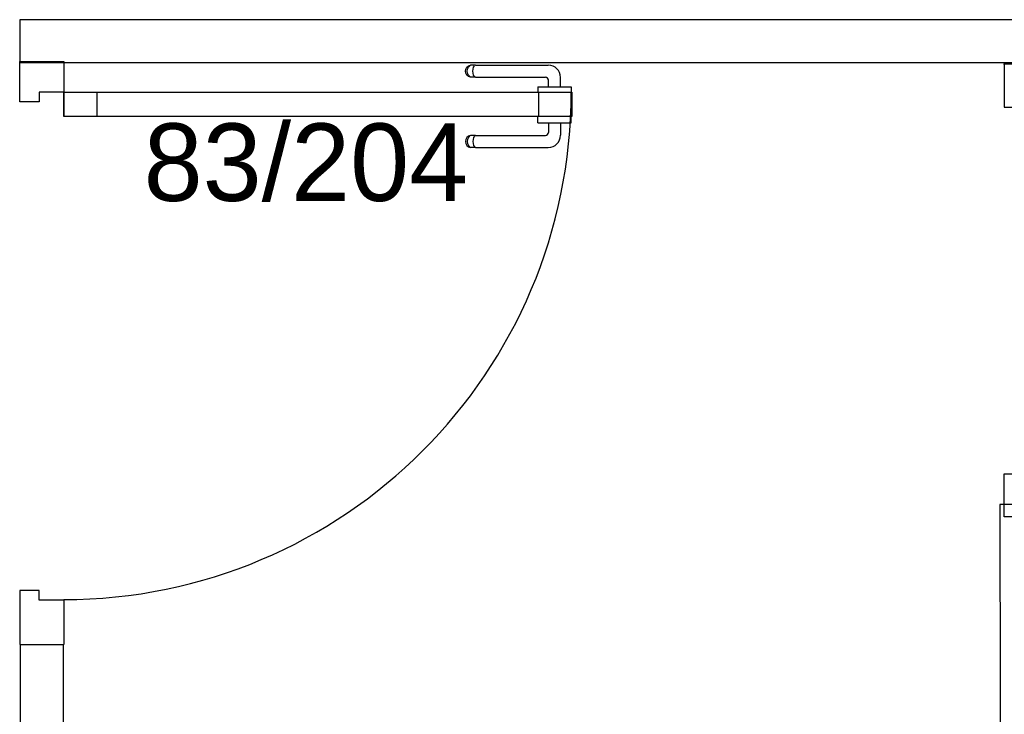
# Model space of a CAD drawing. Header units: millimetres. Extents: x -15 to 127, y -65 to 67.
# Tile 467 of 476: x 114.272 to 114.433, y 30.148 to 30.262. Entities that reach past the tile are written whole.
import ezdxf

# ---------------------------------------------------------------- set-up
doc = ezdxf.new("R2010")
doc.units = ezdxf.units.MM
doc.header["$MEASUREMENT"] = 0
doc.layers.add('Calque 5', color=7, linetype='Continuous')
doc.styles.get("Standard").update_dxf_attribs({"font": 'BKANT.TTF'})

# ---------------------------------------------------------------- blocks, each defined once
blk = doc.blocks.new('PD_31598')
at = {"layer": 'Calque 5', "color": 0}
for p, q in [((46.80667005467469, -36.67314105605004), (46.80684393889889, -36.67283987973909)), ((46.80684393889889, -36.67283987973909), (46.80711034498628, -36.67261633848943)), ((46.80696860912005, -36.67314105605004), (46.80712450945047, -36.67283987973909)), ((46.80711034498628, -36.67261633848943), (46.80743714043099, -36.67249739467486)), ((46.80712450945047, -36.67283987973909), (46.80736336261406, -36.67261633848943)), ((46.8076563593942, -36.67249739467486), (46.80743714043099, -36.67249739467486)), ((46.80827203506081, -36.67249739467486), (46.8076563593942, -36.67249739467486)), ((46.80787496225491, -36.67314105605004), (46.80796497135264, -36.67283987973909)), ((46.80796497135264, -36.67283987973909), (46.80810287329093, -36.67261633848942)), ((46.80827203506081, -36.67249739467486), (46.8201702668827, -36.67249739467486)), ((46.80660966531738, -36.67348354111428), (46.80667005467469, -36.67314105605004)), ((46.80667005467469, -36.67382602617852), (46.80660966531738, -36.67348354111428)), ((46.80684393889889, -36.67412720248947), (46.80667005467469, -36.67382602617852)), ((46.80711034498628, -36.67435074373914), (46.80684393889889, -36.67412720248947)), ((46.8069144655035, -36.67348354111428), (46.80696860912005, -36.67314105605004)), ((46.80696860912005, -36.67382602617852), (46.8069144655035, -36.67348354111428)), ((46.80712450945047, -36.67412720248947), (46.80696860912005, -36.67382602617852)), ((46.80743714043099, -36.67446968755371), (46.80711034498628, -36.67435074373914)), ((46.80736336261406, -36.67435074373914), (46.80712450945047, -36.67412720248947)), ((46.8076563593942, -36.67446968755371), (46.80743714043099, -36.67446968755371)), ((46.80827203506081, -36.67446968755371), (46.8076563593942, -36.67446968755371)), ((46.80784370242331, -36.67348354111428), (46.80787496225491, -36.67314105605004)), ((46.80787496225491, -36.67382602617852), (46.80784370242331, -36.67348354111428)), ((46.80796497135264, -36.67412720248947), (46.80787496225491, -36.67382602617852)), ((46.80810287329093, -36.67435074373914), (46.80796497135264, -36.67412720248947)), ((46.80827203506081, -36.67446968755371), (46.81970001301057, -36.67446968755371)), ((46.82217298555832, -36.67602002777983), (46.82217298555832, -36.67450011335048)), ((46.81848316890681, -36.67602002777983), (46.81864622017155, -36.67602002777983)), ((46.81848316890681, -36.67602002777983), (46.81848316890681, -36.67603004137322)), ((46.81848316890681, -36.67603004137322), (46.81848316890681, -36.67701137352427)), ((46.81864622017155, -36.67602002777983), (46.81911570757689, -36.67602002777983)), ((46.81911570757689, -36.67602002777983), (46.81983500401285, -36.67602002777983)), ((46.81983500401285, -36.67602002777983), (46.82071735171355, -36.67602002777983)), ((46.82020069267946, -36.67602002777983), (46.82020069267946, -36.67497036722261)), ((46.82071735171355, -36.67602002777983), (46.82165632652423, -36.67602002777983)), ((46.82165632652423, -36.67602002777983), (46.82253867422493, -36.67602002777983)), ((46.82253867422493, -36.67602002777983), (46.82325797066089, -36.67602002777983)), ((46.82325797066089, -36.67602002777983), (46.82372745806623, -36.67602002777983)), ((46.82372745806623, -36.67602002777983), (46.82389050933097, -36.67602002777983)), ((46.82389050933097, -36.67602002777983), (46.82389050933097, -36.67603004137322)), ((46.82389050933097, -36.67603004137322), (46.82389050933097, -36.67701137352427)), ((46.81848316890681, -36.67701137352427), (46.81848316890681, -36.67702138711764)), ((46.82389050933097, -36.67701137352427), (46.82389050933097, -36.67702138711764))]:
    blk.add_line(p, q, dxfattribs=at)
for centre, radius in [((46.8201702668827, -36.67450011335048), 0.002002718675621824), ((46.81970001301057, -36.67497036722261), 0.0005006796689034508)]:
    blk.add_arc(centre, radius, 0, 90, dxfattribs=at)
blk = doc.blocks.new('PD_31599')
at = {"layer": 'Calque 5', "color": 0}
for p, q in [((46.81848316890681, -36.68093680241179), (46.81848316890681, -36.68092678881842)), ((46.81848316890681, -36.68191813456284), (46.81848316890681, -36.68093680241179)), ((46.82389050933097, -36.68093680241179), (46.82389050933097, -36.68092678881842)), ((46.82389050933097, -36.68191813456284), (46.82389050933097, -36.68093680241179)), ((46.81848316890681, -36.68192814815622), (46.81848316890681, -36.68191813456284)), ((46.81848316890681, -36.68192814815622), (46.81864622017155, -36.68192814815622)), ((46.81864622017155, -36.68192814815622), (46.81911570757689, -36.68192814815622)), ((46.81911570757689, -36.68192814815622), (46.81983500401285, -36.68192814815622)), ((46.81983500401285, -36.68192814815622), (46.82071735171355, -36.68192814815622)), ((46.82020069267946, -36.68192814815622), (46.82020069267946, -36.68348925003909)), ((46.82071735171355, -36.68192814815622), (46.82165632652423, -36.68192814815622)), ((46.82165632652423, -36.68192814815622), (46.82253867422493, -36.68192814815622)), ((46.82217298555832, -36.68192814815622), (46.82217298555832, -36.68395950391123)), ((46.82253867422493, -36.68192814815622), (46.82325797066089, -36.68192814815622)), ((46.82325797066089, -36.68192814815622), (46.82372745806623, -36.68192814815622)), ((46.82372745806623, -36.68192814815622), (46.82389050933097, -36.68192814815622)), ((46.82389050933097, -36.68192814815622), (46.82389050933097, -36.68191813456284)), ((46.80684393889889, -36.68433241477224), (46.80667005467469, -36.68463359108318)), ((46.80711034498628, -36.68410887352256), (46.80684393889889, -36.68433241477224)), ((46.80712450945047, -36.68433241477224), (46.80696860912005, -36.68463359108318)), ((46.80743714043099, -36.683989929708), (46.80711034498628, -36.68410887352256)), ((46.80736336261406, -36.68410887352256), (46.80712450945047, -36.68433241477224)), ((46.8076563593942, -36.683989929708), (46.80743714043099, -36.683989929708)), ((46.80827203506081, -36.683989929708), (46.8076563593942, -36.683989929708)), ((46.80796497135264, -36.68433241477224), (46.80787496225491, -36.68463359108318)), ((46.80810287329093, -36.68410887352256), (46.80796497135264, -36.68433241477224)), ((46.80827203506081, -36.683989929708), (46.81970001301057, -36.683989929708)), ((46.80667005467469, -36.68463359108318), (46.80660966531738, -36.68497607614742)), ((46.80660966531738, -36.68497607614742), (46.80667005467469, -36.68531856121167)), ((46.80667005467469, -36.68531856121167), (46.80684393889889, -36.68561973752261)), ((46.80684393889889, -36.68561973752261), (46.80711034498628, -36.68584327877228)), ((46.80696860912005, -36.68463359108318), (46.8069144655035, -36.68497607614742)), ((46.8069144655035, -36.68497607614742), (46.80696860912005, -36.68531856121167)), ((46.80696860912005, -36.68531856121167), (46.80712450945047, -36.68561973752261)), ((46.80711034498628, -36.68584327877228), (46.80743714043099, -36.68596222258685)), ((46.80712450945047, -36.68561973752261), (46.80736336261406, -36.68584327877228)), ((46.80787496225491, -36.68463359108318), (46.80784370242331, -36.68497607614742)), ((46.80784370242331, -36.68497607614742), (46.80787496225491, -36.68531856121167)), ((46.80787496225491, -36.68531856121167), (46.80796497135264, -36.68561973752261)), ((46.80796497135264, -36.68561973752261), (46.80810287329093, -36.68584327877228)), ((46.8076563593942, -36.68596222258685), (46.80743714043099, -36.68596222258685)), ((46.80827203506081, -36.68596222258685), (46.8076563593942, -36.68596222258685)), ((46.80827203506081, -36.68596222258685), (46.8201702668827, -36.68596222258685))]:
    blk.add_line(p, q, dxfattribs=at)
for centre, radius in [((46.81970001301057, -36.68348925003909), 0.0005006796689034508), ((46.8201702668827, -36.68395950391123), 0.002002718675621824)]:
    blk.add_arc(centre, radius, 270, 0, dxfattribs=at)
blk = doc.blocks.new('PD_31597')
at = {"layer": 'Calque 5'}
for name in ['PD_31598', 'PD_31599']:
    blk.add_blockref(name, (0, 0), dxfattribs=at)
blk = doc.blocks.new('PD_31601')
at = {"layer": 'Calque 5', "color": 0}
for p, q in [((46.73371302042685, -36.75843498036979), (46.73371302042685, -36.76723442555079)), ((46.74092280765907, -36.76002463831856), (46.74092280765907, -36.76723442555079)), ((46.73371302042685, -36.76723442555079), (46.74092280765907, -36.76723442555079))]:
    blk.add_line(p, q, dxfattribs=at)
blk.add_lwpolyline([(46.74092280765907, -36.76002463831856), (46.73691737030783, -36.76002463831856), (46.73691737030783, -36.75843498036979), (46.73371302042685, -36.75843498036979), (46.73371302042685, -36.76002463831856)], dxfattribs=at)
blk = doc.blocks.new('PD_31602')
at = {"layer": 'Calque 5', "color": 0}
for points in [[(46.7409860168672, -36.68090365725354), (46.7409860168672, -36.6768982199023), (46.74634085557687, -36.6768982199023), (46.74634085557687, -36.68090365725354), (46.7409860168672, -36.68090365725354)], [(46.81863117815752, -36.68090365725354), (46.81863117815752, -36.6768982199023), (46.8239860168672, -36.6768982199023), (46.8239860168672, -36.68090365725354), (46.81863117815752, -36.68090365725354)]]:
    blk.add_lwpolyline(points, dxfattribs=at)
blk = doc.blocks.new('PD_31600')
at = {"layer": 'Calque 5', "color": 0}
blk.add_line((46.73371302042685, -36.67189142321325), (46.74092280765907, -36.67189142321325), dxfattribs=at)
for points in [[(46.73691737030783, -36.6768982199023), (46.73691737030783, -36.67848787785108), (46.73371302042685, -36.67848787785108), (46.73371302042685, -36.67189142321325), (46.74092280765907, -36.67189142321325), (46.74092280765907, -36.6768982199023), (46.73691737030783, -36.6768982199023)], [(46.82403009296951, -36.6768982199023), (46.82403009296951, -36.68090365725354), (46.74092280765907, -36.68090365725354), (46.74092280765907, -36.6768982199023), (46.82403009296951, -36.6768982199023)]]:
    blk.add_lwpolyline(points, dxfattribs=at)
blk.add_arc((46.74092280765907, -36.6768982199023), 0.08299999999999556, 270, 0, dxfattribs=at)
at = {"layer": 'Calque 5'}
for name in ['PD_31602', 'PD_31601']:
    blk.add_blockref(name, (0, 0), dxfattribs=at)
blk = doc.blocks.new('PD_31614')
at = {"layer": 'Calque 5', "color": 0}
for points in [[(46.90026464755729, -36.67235087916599), (46.89476464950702, -36.67235087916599), (46.89476464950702, -36.67935087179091), (46.89626464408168, -36.67935087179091), (46.89626464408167, -36.67785087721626), (46.90026464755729, -36.67785088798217), (46.90026464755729, -36.67235087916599)], [(46.96326462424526, -36.6778508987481), (46.96326462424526, -36.68185089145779), (46.90026463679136, -36.68185089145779), (46.90026463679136, -36.6778508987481), (46.96326462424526, -36.6778508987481)], [(46.90026464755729, -36.7463508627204), (46.89476464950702, -36.7463508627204), (46.89476464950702, -36.73935087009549), (46.89626464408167, -36.73935087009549), (46.89626464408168, -36.74085086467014), (46.90026464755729, -36.74085087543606), (46.90026464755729, -36.7463508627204)]]:
    blk.add_lwpolyline(points, dxfattribs=at)
blk.add_arc((46.90026464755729, -36.67785088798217), 0.0629999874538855, 270, 0, dxfattribs=at)
blk = doc.blocks.new('PD_32944')
at = {"layer": 'Calque 5', "color": 0}
for p, q in [((46.80667005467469, -36.67314105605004), (46.80684393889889, -36.67283987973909)), ((46.80684393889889, -36.67283987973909), (46.80711034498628, -36.67261633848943)), ((46.80696860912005, -36.67314105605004), (46.80712450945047, -36.67283987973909)), ((46.80711034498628, -36.67261633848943), (46.80743714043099, -36.67249739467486)), ((46.80712450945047, -36.67283987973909), (46.80736336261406, -36.67261633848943)), ((46.8076563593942, -36.67249739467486), (46.80743714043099, -36.67249739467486)), ((46.80827203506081, -36.67249739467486), (46.8076563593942, -36.67249739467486)), ((46.80787496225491, -36.67314105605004), (46.80796497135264, -36.67283987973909)), ((46.80796497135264, -36.67283987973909), (46.80810287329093, -36.67261633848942)), ((46.80827203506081, -36.67249739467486), (46.8201702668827, -36.67249739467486)), ((46.80660966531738, -36.67348354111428), (46.80667005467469, -36.67314105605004)), ((46.80667005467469, -36.67382602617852), (46.80660966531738, -36.67348354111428)), ((46.80684393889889, -36.67412720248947), (46.80667005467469, -36.67382602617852)), ((46.80711034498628, -36.67435074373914), (46.80684393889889, -36.67412720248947)), ((46.8069144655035, -36.67348354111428), (46.80696860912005, -36.67314105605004)), ((46.80696860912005, -36.67382602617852), (46.8069144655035, -36.67348354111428)), ((46.80712450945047, -36.67412720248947), (46.80696860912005, -36.67382602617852)), ((46.80743714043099, -36.67446968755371), (46.80711034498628, -36.67435074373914)), ((46.80736336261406, -36.67435074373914), (46.80712450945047, -36.67412720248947)), ((46.8076563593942, -36.67446968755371), (46.80743714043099, -36.67446968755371)), ((46.80827203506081, -36.67446968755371), (46.8076563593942, -36.67446968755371)), ((46.80784370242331, -36.67348354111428), (46.80787496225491, -36.67314105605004)), ((46.80787496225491, -36.67382602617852), (46.80784370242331, -36.67348354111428)), ((46.80796497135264, -36.67412720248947), (46.80787496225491, -36.67382602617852)), ((46.80810287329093, -36.67435074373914), (46.80796497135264, -36.67412720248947)), ((46.80827203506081, -36.67446968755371), (46.81970001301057, -36.67446968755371)), ((46.82217298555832, -36.67602002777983), (46.82217298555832, -36.67450011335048)), ((46.81848316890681, -36.67602002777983), (46.81864622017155, -36.67602002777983)), ((46.81848316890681, -36.67602002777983), (46.81848316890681, -36.67603004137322)), ((46.81848316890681, -36.67603004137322), (46.81848316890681, -36.67701137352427)), ((46.81864622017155, -36.67602002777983), (46.81911570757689, -36.67602002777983)), ((46.81911570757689, -36.67602002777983), (46.81983500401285, -36.67602002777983)), ((46.81983500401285, -36.67602002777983), (46.82071735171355, -36.67602002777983)), ((46.82020069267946, -36.67602002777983), (46.82020069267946, -36.67497036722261)), ((46.82071735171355, -36.67602002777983), (46.82165632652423, -36.67602002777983)), ((46.82165632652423, -36.67602002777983), (46.82253867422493, -36.67602002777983)), ((46.82253867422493, -36.67602002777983), (46.82325797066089, -36.67602002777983)), ((46.82325797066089, -36.67602002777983), (46.82372745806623, -36.67602002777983)), ((46.82372745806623, -36.67602002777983), (46.82389050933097, -36.67602002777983)), ((46.82389050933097, -36.67602002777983), (46.82389050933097, -36.67603004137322)), ((46.82389050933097, -36.67603004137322), (46.82389050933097, -36.67701137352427)), ((46.81848316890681, -36.67701137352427), (46.81848316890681, -36.67702138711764)), ((46.82389050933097, -36.67701137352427), (46.82389050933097, -36.67702138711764))]:
    blk.add_line(p, q, dxfattribs=at)
for centre, radius in [((46.8201702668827, -36.67450011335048), 0.002002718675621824), ((46.81970001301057, -36.67497036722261), 0.0005006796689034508)]:
    blk.add_arc(centre, radius, 0, 90, dxfattribs=at)
blk = doc.blocks.new('PD_32945')
at = {"layer": 'Calque 5', "color": 0}
for p, q in [((46.81848316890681, -36.68093680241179), (46.81848316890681, -36.68092678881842)), ((46.81848316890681, -36.68191813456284), (46.81848316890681, -36.68093680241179)), ((46.82389050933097, -36.68093680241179), (46.82389050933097, -36.68092678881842)), ((46.82389050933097, -36.68191813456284), (46.82389050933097, -36.68093680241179)), ((46.81848316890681, -36.68192814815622), (46.81848316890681, -36.68191813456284)), ((46.81848316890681, -36.68192814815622), (46.81864622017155, -36.68192814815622)), ((46.81864622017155, -36.68192814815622), (46.81911570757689, -36.68192814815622)), ((46.81911570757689, -36.68192814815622), (46.81983500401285, -36.68192814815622)), ((46.81983500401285, -36.68192814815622), (46.82071735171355, -36.68192814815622)), ((46.82020069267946, -36.68192814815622), (46.82020069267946, -36.68348925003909)), ((46.82071735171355, -36.68192814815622), (46.82165632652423, -36.68192814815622)), ((46.82165632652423, -36.68192814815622), (46.82253867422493, -36.68192814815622)), ((46.82217298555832, -36.68192814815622), (46.82217298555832, -36.68395950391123)), ((46.82253867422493, -36.68192814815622), (46.82325797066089, -36.68192814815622)), ((46.82325797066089, -36.68192814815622), (46.82372745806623, -36.68192814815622)), ((46.82372745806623, -36.68192814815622), (46.82389050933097, -36.68192814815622)), ((46.82389050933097, -36.68192814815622), (46.82389050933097, -36.68191813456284)), ((46.80684393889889, -36.68433241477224), (46.80667005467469, -36.68463359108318)), ((46.80711034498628, -36.68410887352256), (46.80684393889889, -36.68433241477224)), ((46.80712450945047, -36.68433241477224), (46.80696860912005, -36.68463359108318)), ((46.80743714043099, -36.683989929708), (46.80711034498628, -36.68410887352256)), ((46.80736336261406, -36.68410887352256), (46.80712450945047, -36.68433241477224)), ((46.8076563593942, -36.683989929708), (46.80743714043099, -36.683989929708)), ((46.80827203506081, -36.683989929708), (46.8076563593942, -36.683989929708)), ((46.80796497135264, -36.68433241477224), (46.80787496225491, -36.68463359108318)), ((46.80810287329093, -36.68410887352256), (46.80796497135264, -36.68433241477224)), ((46.80827203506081, -36.683989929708), (46.81970001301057, -36.683989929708)), ((46.80667005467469, -36.68463359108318), (46.80660966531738, -36.68497607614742)), ((46.80660966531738, -36.68497607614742), (46.80667005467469, -36.68531856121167)), ((46.80667005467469, -36.68531856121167), (46.80684393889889, -36.68561973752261)), ((46.80684393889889, -36.68561973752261), (46.80711034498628, -36.68584327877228)), ((46.80696860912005, -36.68463359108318), (46.8069144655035, -36.68497607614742)), ((46.8069144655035, -36.68497607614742), (46.80696860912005, -36.68531856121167)), ((46.80696860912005, -36.68531856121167), (46.80712450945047, -36.68561973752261)), ((46.80711034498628, -36.68584327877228), (46.80743714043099, -36.68596222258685)), ((46.80712450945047, -36.68561973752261), (46.80736336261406, -36.68584327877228)), ((46.80787496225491, -36.68463359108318), (46.80784370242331, -36.68497607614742)), ((46.80784370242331, -36.68497607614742), (46.80787496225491, -36.68531856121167)), ((46.80787496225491, -36.68531856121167), (46.80796497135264, -36.68561973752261)), ((46.80796497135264, -36.68561973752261), (46.80810287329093, -36.68584327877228)), ((46.8076563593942, -36.68596222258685), (46.80743714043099, -36.68596222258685)), ((46.80827203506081, -36.68596222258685), (46.8076563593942, -36.68596222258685)), ((46.80827203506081, -36.68596222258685), (46.8201702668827, -36.68596222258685))]:
    blk.add_line(p, q, dxfattribs=at)
for centre, radius in [((46.81970001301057, -36.68348925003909), 0.0005006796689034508), ((46.8201702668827, -36.68395950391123), 0.002002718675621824)]:
    blk.add_arc(centre, radius, 270, 0, dxfattribs=at)
blk = doc.blocks.new('PD_32943')
at = {"layer": 'Calque 5'}
for name in ['PD_32944', 'PD_32945']:
    blk.add_blockref(name, (0, 0), dxfattribs=at)
blk = doc.blocks.new('PD_32947')
at = {"layer": 'Calque 5', "color": 0}
for p, q in [((46.73371302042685, -36.75843498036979), (46.73371302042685, -36.76723442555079)), ((46.74092280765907, -36.76002463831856), (46.74092280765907, -36.76723442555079)), ((46.73371302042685, -36.76723442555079), (46.74092280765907, -36.76723442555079))]:
    blk.add_line(p, q, dxfattribs=at)
blk.add_lwpolyline([(46.74092280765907, -36.76002463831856), (46.73691737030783, -36.76002463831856), (46.73691737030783, -36.75843498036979), (46.73371302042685, -36.75843498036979), (46.73371302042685, -36.76002463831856)], dxfattribs=at)
blk = doc.blocks.new('PD_32948')
at = {"layer": 'Calque 5', "color": 0}
for points in [[(46.7409860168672, -36.68090365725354), (46.7409860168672, -36.6768982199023), (46.74634085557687, -36.6768982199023), (46.74634085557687, -36.68090365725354), (46.7409860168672, -36.68090365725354)], [(46.81863117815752, -36.68090365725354), (46.81863117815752, -36.6768982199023), (46.8239860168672, -36.6768982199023), (46.8239860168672, -36.68090365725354), (46.81863117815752, -36.68090365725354)]]:
    blk.add_lwpolyline(points, dxfattribs=at)
blk = doc.blocks.new('PD_32946')
at = {"layer": 'Calque 5', "color": 0}
blk.add_line((46.73371302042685, -36.67189142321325), (46.74092280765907, -36.67189142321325), dxfattribs=at)
for points in [[(46.73691737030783, -36.6768982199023), (46.73691737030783, -36.67848787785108), (46.73371302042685, -36.67848787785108), (46.73371302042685, -36.67189142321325), (46.74092280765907, -36.67189142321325), (46.74092280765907, -36.6768982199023), (46.73691737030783, -36.6768982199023)], [(46.82403009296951, -36.6768982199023), (46.82403009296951, -36.68090365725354), (46.74092280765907, -36.68090365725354), (46.74092280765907, -36.6768982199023), (46.82403009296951, -36.6768982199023)]]:
    blk.add_lwpolyline(points, dxfattribs=at)
blk.add_arc((46.74092280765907, -36.6768982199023), 0.08299999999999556, 270, 0, dxfattribs=at)
at = {"layer": 'Calque 5'}
for name in ['PD_32948', 'PD_32947']:
    blk.add_blockref(name, (0, 0), dxfattribs=at)
blk = doc.blocks.new('PD_32960')
at = {"layer": 'Calque 5', "color": 0}
for points in [[(46.90026464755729, -36.67235087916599), (46.89476464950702, -36.67235087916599), (46.89476464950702, -36.67935087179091), (46.89626464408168, -36.67935087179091), (46.89626464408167, -36.67785087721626), (46.90026464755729, -36.67785088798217), (46.90026464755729, -36.67235087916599)], [(46.96326462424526, -36.6778508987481), (46.96326462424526, -36.68185089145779), (46.90026463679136, -36.68185089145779), (46.90026463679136, -36.6778508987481), (46.96326462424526, -36.6778508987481)], [(46.90026464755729, -36.7463508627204), (46.89476464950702, -36.7463508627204), (46.89476464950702, -36.73935087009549), (46.89626464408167, -36.73935087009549), (46.89626464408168, -36.74085086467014), (46.90026464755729, -36.74085087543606), (46.90026464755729, -36.7463508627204)]]:
    blk.add_lwpolyline(points, dxfattribs=at)
blk.add_arc((46.90026464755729, -36.67785088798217), 0.0629999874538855, 270, 0, dxfattribs=at)

msp = doc.modelspace()

# ---------------------------------------------------------------- linework, layer by layer
at = {"layer": 'Calque 5', "color": 0}
for points in [[(114.2720698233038, 30.25471523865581), (114.5299050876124, 30.25471523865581), (114.5299050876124, 30.26171523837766), (114.2720698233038, 30.26171523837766), (114.2720698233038, 30.25471523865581)], [(114.2720698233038, 30.25471523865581), (114.5299050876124, 30.25471523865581), (114.5299050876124, 30.26171523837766), (114.2720698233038, 30.26171523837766), (114.2720698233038, 30.25471523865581)], [(114.4326342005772, 30.05483774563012), (114.4425305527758, 30.05483774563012), (114.4423522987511, 30.07516442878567), (114.5296769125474, 30.07516442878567), (114.5296769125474, 30.08519128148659), (114.4394559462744, 30.08519128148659), (114.43937145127, 30.18243104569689), (114.4323714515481, 30.18243104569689), (114.4326342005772, 30.05483774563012)], [(114.4326342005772, 30.05483774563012), (114.4425305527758, 30.05483774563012), (114.4423522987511, 30.07516442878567), (114.5296769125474, 30.07516442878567), (114.5296769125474, 30.08519128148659), (114.4394559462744, 30.08519128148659), (114.43937145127, 30.18243104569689), (114.4323714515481, 30.18243104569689), (114.4326342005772, 30.05483774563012)], [(114.2792028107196, 30.05442994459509), (114.2722028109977, 30.05442994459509), (114.2722028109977, 30.15954748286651), (114.2792028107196, 30.15954748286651), (114.2792028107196, 30.05442994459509)], [(114.2792028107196, 30.05442994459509), (114.2722028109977, 30.05442994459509), (114.2722028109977, 30.15954748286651), (114.2792028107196, 30.15954748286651), (114.2792028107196, 30.05442994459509)]]:
    msp.add_lwpolyline(points, dxfattribs=at)
msp.add_point((114.4331214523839, 30.25443102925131), dxfattribs=at)
msp.add_point((114.4331214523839, 30.25443102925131), dxfattribs=at)

# ---------------------------------------------------------------- block references
at = {"layer": 'Calque 5'}
for name in ['PD_31600', 'PD_32946', 'PD_31597', 'PD_32943', 'PD_31614', 'PD_32960']:
    msp.add_blockref(name, (67.5383568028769, 66.9267819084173), dxfattribs=at)

# ---------------------------------------------------------------- texts
at = {"layer": 'Calque 5', "color": 0, "insert": (114.2923454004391, 30.24475040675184), "char_height": 0.01267795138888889, "width": 0.05291666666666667, "attachment_point": 1}
msp.add_mtext('{\\fArial|b0|i0|c0|p34;\\W0.98;83/204}', dxfattribs=at)
msp.add_mtext('{\\fArial|b0|i0|c0|p34;\\W0.98;83/204}', dxfattribs=at)

doc.saveas('drawing.dxf')
